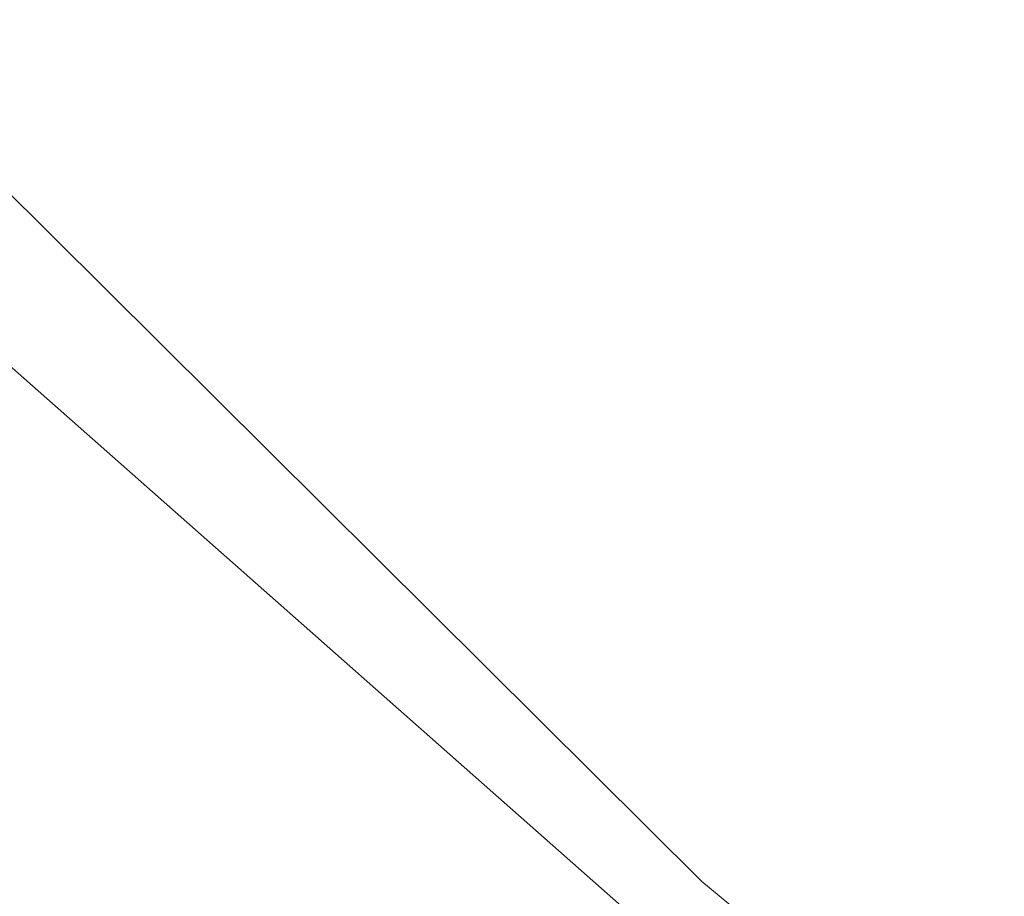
# Model space of a CAD drawing. Header units: millimetres. Extents: x 162876 to 168130, y 402614 to 405602.
# Tile 831 of 1056: x 165499.29 to 165500.65, y 403945.86 to 403947.07. Entities that reach past the tile are written whole.
import ezdxf
from ezdxf import colors
from ezdxf.entities.mleader import LeaderData, LeaderLine
from ezdxf.math import Vec2, Vec3

# ---------------------------------------------------------------- set-up
doc = ezdxf.new("R2010")
doc.units = ezdxf.units.MM
for name, color, linetype, lineweight in [('X-CA190022.004-UO-BGT_Ondergrond$0$GE_201_SHDHek_Lijn_GEM', 253, 'X-CA190022.004-UO-BGT_Ondergrond$0$Hekwerk', 9), ('X-CA190022.004-UO-BGT_Ondergrond$0$GE_367_OWGBerm_groenvoorziening_grasenk_GEM', 253, 'Continuous', 9), ('X-CA190022.004-UO-BGT_Ondergrond$0$GE_476_BTDGraslandagrarisch_Vlak_GEM', 253, 'Continuous', 9), ('X-CA190022.004-UO-KAD_Percelen$0$B-WE-KG-GRENS_PERCEEL-GV', 150, 'Continuous', 9), ('X-CA190022.004-UO-OPB_Opbreek_v0.1$0$X-XX-AL-T25- LEADER ASFALT', 7, 'Continuous', 25)]:
    doc.layers.add(name, color=color, linetype=linetype, lineweight=lineweight)
doc.styles.add('X-CA190022.004-UO-OPB_Opbreek_v0.1$0$NLCS-ISO-M200-T25', font='NLCS-ISO.ttf', dxfattribs={"height": 0.5})
doc.linetypes.add('X-CA190022.004-UO-BGT_Ondergrond$0$Hekwerk', pattern='A,5,-1.5,[2,dgnlstyle-Veghel.shx,S=0.007937,R=0,X=0,Y=0],-1.5', length=8)

msp = doc.modelspace()

# ---------------------------------------------------------------- leaders
at = {"layer": 'X-CA190022.004-UO-OPB_Opbreek_v0.1$0$X-XX-AL-T25- LEADER ASFALT'}
ml = msp.add_multileader_mtext('Standard', dxfattribs=at)
ml.set_content('\\A1;Wegvak 2.16; Fietspad Geerbosch\\PTotaal teervrij:\\PFrezen asfalt 25mm:  273.0m{\\H0.7x;\\S2^ ;\\H1.42857x; }', color=256, style='X-CA190022.004-UO-OPB_Opbreek_v0.1$0$NLCS-ISO-M200-T25')
ml.set_leader_properties(color=256, linetype='ByLayer', lineweight=-1)
ml.build(insert=Vec2(0, 0))
ml.multileader.update_dxf_attribs({"text_left_attachment_type": 5, "text_right_attachment_type": 5, "dogleg_length": 0.5, "arrow_head_size": 0.5})
ctx = ml.context
ctx.base_point, ctx.char_height, ctx.arrow_head_size, ctx.landing_gap_size, ctx.plane_origin, ctx.plane_x_axis, ctx.plane_y_axis = Vec3(165519.4827, 403953.6704), 0.5, 0.5, 0.18, Vec3(165445.8271, 403966.774), Vec3(0.692899, 0.721035), Vec3(-0.721035, 0.692899)
ctx.left_attachment, ctx.right_attachment = 5, 5
notes = []
notes.append((ctx, [(0, (1, 1, 0), (165519.1363, 403953.3099), (0.692899, 0.721035), 0.5, [(1, [(165496.5463, 403920.1721), (165523.5587, 403949.4352)], 0, [])])]))
ctx.mtext.insert, ctx.mtext.text_direction, ctx.mtext.rotation, ctx.mtext.width, ctx.mtext.flow_direction = Vec3(165517.9731, 403955.3708), Vec3(0.692899, 0.721035), 0.805295, 10.216208, 5
ctx.mtext.has_bg_fill, ctx.mtext.bg_color, ctx.mtext.bg_scale_factor, ctx.mtext.bg_transparency, ctx.mtext.use_window_bg_color = 1, -1027028792, 1.5, 0, 1
for ctx, leaders in notes:
    for number, flags, end, landing, length, lines in leaders:
        leader = LeaderData()
        leader.index, (leader.has_last_leader_line, leader.has_dogleg_vector, leader.attachment_direction) = number, flags
        leader.last_leader_point, leader.dogleg_vector, leader.dogleg_length = Vec3(end), Vec3(landing), length
        for number, points, colour, breaks in lines:
            line = LeaderLine()
            line.index, line.vertices, line.color, line.breaks = number, Vec3.list(points), colors.encode_raw_color(colour), breaks
            leader.lines.append(line)
        ctx.leaders.append(leader)

# ---------------------------------------------------------------- next in the draw order: linework, layer by layer
at = {"layer": 'X-CA190022.004-UO-BGT_Ondergrond$0$GE_201_SHDHek_Lijn_GEM'}
for p, q in [((165500.229, 403945.879), (165498.003, 403948.09)), ((165500.547, 403945.616), (165500.229, 403945.879))]:
    msp.add_line(p, q, dxfattribs=at)
at = {"layer": 'X-CA190022.004-UO-BGT_Ondergrond$0$GE_367_OWGBerm_groenvoorziening_grasenk_GEM', "flags": 128}
msp.add_lwpolyline([(165503.293, 403936.224), (165501.649, 403938.443), (165501.693, 403939.269), (165501.76, 403939.335), (165504.789, 403942.27), (165504.206, 403942.881), (165501.969, 403942.681), (165501.41, 403943.249), (165496.305, 403938.312), (165497.763, 403936.831), (165497.568, 403936.696), (165495.044, 403939.523), (165500.547, 403945.616), (165500.229, 403945.879), (165498.003, 403948.09), (165495.343, 403950.194), (165493.382, 403950.786), (165491.549, 403951.006), (165489.683, 403950.612), (165476.688, 403947.364), (165448.956, 403939.557)], dxfattribs=at)
at = {"layer": 'X-CA190022.004-UO-BGT_Ondergrond$0$GE_476_BTDGraslandagrarisch_Vlak_GEM', "flags": 128}
msp.add_lwpolyline([(165409.739, 403909.722), (165454.087, 403922.754), (165448.956, 403939.557), (165476.688, 403947.364), (165489.683, 403950.612), (165491.549, 403951.006), (165493.382, 403950.786), (165495.343, 403950.194), (165498.003, 403948.09), (165500.229, 403945.879), (165500.547, 403945.616), (165495.044, 403939.523), (165497.568, 403936.696)], dxfattribs=at)
at = {"layer": 'X-CA190022.004-UO-KAD_Percelen$0$B-WE-KG-GRENS_PERCEEL-GV', "flags": 128}
msp.add_lwpolyline([(165465.94, 403977.9), (165485.47, 403959.11), (165489.71, 403955.04), (165500.126, 403945.838), (165504.3, 403942.15), (165507.8, 403939), (165513.006, 403935.006), (165525.447, 403925.461), (165529.8, 403922.245), (165546.98, 403918.48), (165534.04, 403930.46), (165523.606, 403940.115), (165516.49, 403946.7), (165508.07, 403954.49), (165478.67, 403980.52)], dxfattribs=at)
msp.add_lwpolyline([(165302.032, 403912.162), (165323.1, 403852.205), (165489.46, 403932.49), (165497.079, 403937.449), (165494.566, 403939.736), (165500.126, 403945.838), (165489.71, 403955.04), (165441.61, 403941.12), (165440.17, 403940.75), (165404.32, 403931.58), (165375.738, 403924.264), (165341.22, 403915.43), (165340.41, 403918.62), (165333.59, 403916.86), (165312.86, 403912.2)], close=True, dxfattribs=at)

doc.saveas('drawing.dxf')
